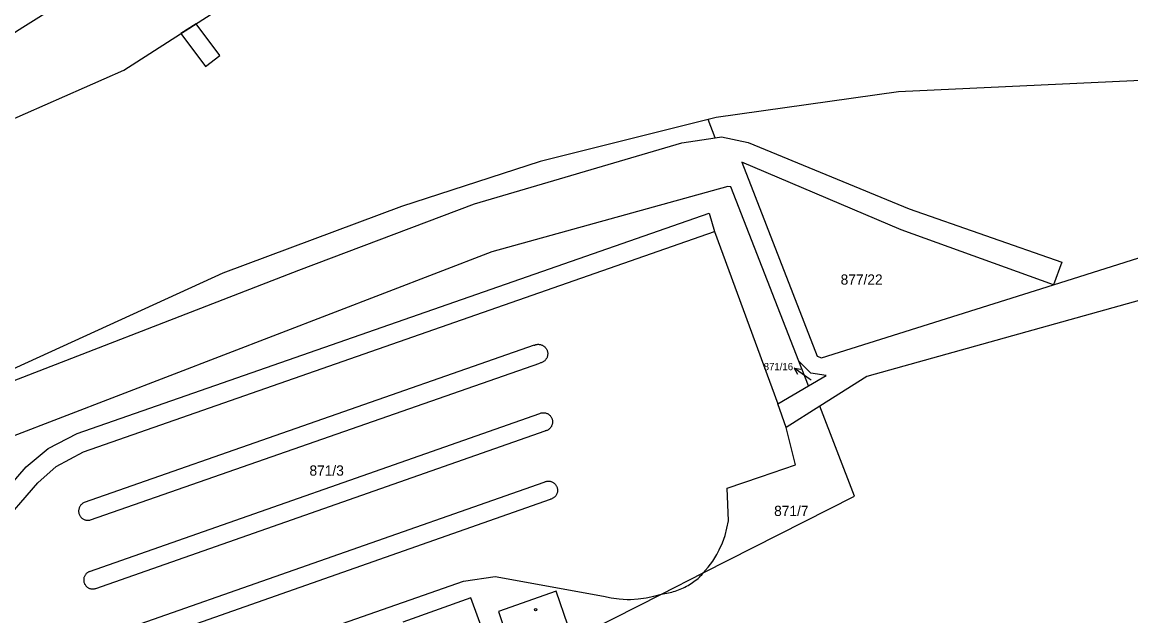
# Model space of a CAD drawing. Extents: x -869103 to -863415, y -1015889 to -1012477.
# Drawn here: x -866715.3 to -866531.9, y -1013598.4 to -1013500.3 of the extents above; entities that cross this region are included whole.
import ezdxf

# ---------------------------------------------------------------- set-up
doc = ezdxf.new("R2010")
doc.units = 0
for name, color, linetype in [('Hranice parcel', 7, 'Continuous'), ('Parcelní čísla', 7, 'Continuous'), ('Pop  PČ popisy', 7, 'Continuous'), ('Vnitřní kresba', 7, 'Continuous'), ('Věcná břemena k části', 7, 'Continuous'), ('Značky budov', 7, 'Continuous')]:
    doc.layers.add(name, color=color, linetype=linetype)

msp = doc.modelspace()

# ---------------------------------------------------------------- linework, layer by layer
at = {"layer": 'Hranice parcel'}
for p, q in [((-866600.64, -1013519.38), (-866601.84, -1013516.35)), ((-866585.22, -1013560.41), (-866586.81, -1013556.33)), ((-866590.29, -1013563.37), (-866585.22, -1013560.41)), ((-866588.9, -1013567.28), (-866590.29, -1013563.37)), ((-866583.33, -1013563.76), (-866588.9, -1013567.28)), ((-866609.53, -1013594.83), (-866602.64, -1013591.34))]:
    msp.add_line(p, q, dxfattribs=at)
for points in [[(-866027.13, -1013410.87), (-866051.29, -1013427.81), (-866095.23, -1013454.71), (-866169.78, -1013486.11), (-866232.42, -1013502.84), (-866288.75, -1013508.78), (-866345.83, -1013510.51), (-866417.43, -1013512.85), (-866474.48, -1013511.3), (-866529.02, -1013509.82), (-866570.34, -1013511.78), (-866600.51, -1013516.02), (-866601.84, -1013516.35)], [(-866657.45, -1013440.08), (-866658.51, -1013441.38), (-866662.56, -1013446.36), (-866663.16, -1013447.15), (-866663.74, -1013448.02), (-866666.15, -1013451.74), (-866667.04, -1013452.94), (-866668.27, -1013454.56), (-866673.25, -1013461.34), (-866679.52, -1013469.85), (-866683.69, -1013475.52), (-866684.54, -1013476.5), (-866686.05, -1013478.05), (-866689.74, -1013481.46), (-866700.23, -1013491.2), (-866701.05, -1013491.89), (-866702.19, -1013492.84), (-866703.42, -1013493.71), (-866715.2, -1013501.13), (-866727.15, -1013508.75)], [(-866743, -1013528.83), (-866731.08, -1013522.52), (-866698.5, -1013508.2), (-866667.44, -1013488.22), (-866644.76, -1013476.44), (-866608.07, -1013462.7), (-866580.83, -1013457.57), (-866531.48, -1013453.36), (-866511.54, -1013454.91)], [(-866601.84, -1013516.35), (-866629.61, -1013523.28), (-866652.53, -1013530.74), (-866682.14, -1013541.74), (-866739.48, -1013567.93)], [(-866600.64, -1013519.38), (-866599.59, -1013519.22), (-866595.18, -1013520.17), (-866568.55, -1013531.13), (-866543.31, -1013539.95), (-866544.66, -1013543.67), (-866468.13, -1013519.52), (-866468.64, -1013517.69), (-866466.79, -1013517.18), (-866466.44, -1013519.03), (-866463.91, -1013518.38), (-866389.79, -1013519.43), (-866389.59, -1013518.41), (-866389.19, -1013516.29), (-866387.72, -1013516.51), (-866387.65, -1013518.93), (-866319.78, -1013529.22), (-866318.51, -1013523.94), (-866238.7, -1013535.12), (-866191.25, -1013542.33), (-866190.57, -1013542.38)], [(-866586.81, -1013556.33), (-866598.07, -1013527.5), (-866598.58, -1013527.43), (-866637.61, -1013538.26), (-866735.31, -1013575.85), (-866736.65, -1013572.31), (-866724.67, -1013568.53), (-866724.94, -1013566.35), (-866726.81, -1013563.41), (-866669.53, -1013541.26), (-866640.45, -1013530.31), (-866606.18, -1013520.2), (-866600.64, -1013519.38)], [(-866583.06, -1013555.77), (-866544.66, -1013543.67), (-866569.87, -1013534.62), (-866596.22, -1013523.38), (-866583.76, -1013555.47), (-866583.06, -1013555.77)], [(-865987.63, -1013605.41), (-866063.57, -1013560.19), (-866119.86, -1013556.2), (-866122.52, -1013557.7), (-866122.52, -1013563.52), (-866131.66, -1013563.34), (-866131.51, -1013556.92), (-866133.13, -1013555.34), (-866191.03, -1013550.61), (-866207.19, -1013548.75), (-866314.5, -1013533.42), (-866315.91, -1013539.8), (-866329.66, -1013538.05), (-866384.1, -1013528.98), (-866392.18, -1013528.26), (-866461.96, -1013527.16), (-866575.54, -1013558.84), (-866583.33, -1013563.76)], [(-866737.48, -1013590.19), (-866731.17, -1013592.88), (-866714.66, -1013573.8), (-866710.99, -1013570.77), (-866706.22, -1013568.29), (-866601.67, -1013531.85), (-866600.77, -1013534.85), (-866590.29, -1013563.37)], [(-866585.22, -1013560.41), (-866582.29, -1013558.71), (-866584.82, -1013558.32), (-866586.81, -1013556.33)], [(-866602.64, -1013591.34), (-866577.62, -1013578.66), (-866583.33, -1013563.76)], [(-866598.47, -1013582.71), (-866598.66, -1013577.35), (-866593.13, -1013575.45), (-866587.34, -1013573.45), (-866588.9, -1013567.28)], [(-866602.64, -1013591.34), (-866601.81, -1013590.39), (-866601.06, -1013589.37), (-866600.39, -1013588.29), (-866599.98, -1013587.52), (-866599.46, -1013586.36), (-866599.03, -1013585.17), (-866598.7, -1013583.95), (-866598.47, -1013582.71)], [(-866681.24, -1013606.3), (-866642.32, -1013592.7), (-866637.06, -1013591.93), (-866619.13, -1013595.21)], [(-866647.6, -1013613.04), (-866641.97, -1013608.15), (-866637.28, -1013606.43), (-866637.77, -1013604.42), (-866639.8, -1013598.96), (-866641.11, -1013595.46), (-866652.33, -1013599.49)], [(-866607.37, -1013698.34), (-866637.18, -1013608.85), (-866609.53, -1013594.83)], [(-866634.61, -1013603.28), (-866625.03, -1013599.96), (-866626.95, -1013594.38), (-866636.49, -1013597.73), (-866634.61, -1013603.28)], [(-866619.13, -1013595.21), (-866617.84, -1013595.48), (-866616.54, -1013595.65), (-866615.23, -1013595.71), (-866614.69, -1013595.71), (-866613.38, -1013595.64), (-866612.08, -1013595.47), (-866610.79, -1013595.2), (-866609.53, -1013594.83)]]:
    msp.add_lwpolyline(points, dxfattribs=at)
at = {"layer": 'Pop  PČ popisy'}
for p, q in [((-866585.11, -1013559.22), (-866587.57, -1013557.5)), ((-866587.57, -1013557.5), (-866586.46, -1013557.66)), ((-866587.57, -1013557.5), (-866587.04, -1013558.48)), ((-866584.79, -1013559.44), (-866585.11, -1013559.22))]:
    msp.add_line(p, q, dxfattribs=at)
at = {"layer": 'Vnitřní kresba'}
for p, q in [((-866705.19, -1013571.32), (-866600.77, -1013534.85)), ((-866630.62, -1013553.69), (-866705.06, -1013579.72)), ((-866704, -1013582.57), (-866629.65, -1013556.64)), ((-866704.17, -1013591.11), (-866629.67, -1013564.95)), ((-866703.12, -1013593.9), (-866628.78, -1013567.86)), ((-866709.68, -1013573.74), (-866705.19, -1013571.32)), ((-866712.75, -1013576.42), (-866709.68, -1013573.74)), ((-866727.98, -1013594.02), (-866712.75, -1013576.42)), ((-866703.2, -1013602.33), (-866628.93, -1013576.31)), ((-866702.58, -1013605.36), (-866627.91, -1013579.16)), ((-866602.85, -1013591.65), (-866602.64, -1013591.34))]:
    msp.add_line(p, q, dxfattribs=at)
for points in [[(-866630.62, -1013553.69), (-866630.52, -1013553.65), (-866630.41, -1013553.61), (-866630.31, -1013553.58), (-866630.2, -1013553.55), (-866630.09, -1013553.54), (-866629.97, -1013553.53), (-866629.86, -1013553.53), (-866629.75, -1013553.54), (-866629.64, -1013553.56), (-866629.53, -1013553.58), (-866629.43, -1013553.61), (-866629.32, -1013553.66), (-866629.22, -1013553.7), (-866629.12, -1013553.76), (-866629.03, -1013553.82), (-866628.94, -1013553.88), (-866628.86, -1013553.96), (-866628.78, -1013554.04), (-866628.71, -1013554.12), (-866628.64, -1013554.21), (-866628.58, -1013554.31), (-866628.53, -1013554.4), (-866628.48, -1013554.5), (-866628.44, -1013554.61), (-866628.41, -1013554.72), (-866628.39, -1013554.83), (-866628.37, -1013554.94), (-866628.37, -1013555.05), (-866628.37, -1013555.16), (-866628.38, -1013555.27), (-866628.39, -1013555.38), (-866628.42, -1013555.49), (-866628.45, -1013555.59), (-866628.48, -1013555.7), (-866628.53, -1013555.8), (-866628.58, -1013555.9), (-866628.65, -1013555.99), (-866628.71, -1013556.08), (-866628.79, -1013556.17), (-866628.86, -1013556.24), (-866628.95, -1013556.32), (-866629.04, -1013556.39), (-866629.13, -1013556.45), (-866629.23, -1013556.5), (-866629.33, -1013556.55), (-866629.43, -1013556.58), (-866629.54, -1013556.62), (-866629.65, -1013556.64)], [(-866629.67, -1013564.95), (-866629.57, -1013564.91), (-866629.46, -1013564.88), (-866629.36, -1013564.86), (-866629.25, -1013564.84), (-866629.14, -1013564.84), (-866629.04, -1013564.84), (-866628.93, -1013564.84), (-866628.82, -1013564.86), (-866628.71, -1013564.88), (-866628.61, -1013564.91), (-866628.51, -1013564.95), (-866628.41, -1013564.99), (-866628.31, -1013565.04), (-866628.22, -1013565.1), (-866628.14, -1013565.17), (-866628.05, -1013565.24), (-866627.98, -1013565.31), (-866627.91, -1013565.39), (-866627.84, -1013565.48), (-866627.78, -1013565.57), (-866627.73, -1013565.67), (-866627.68, -1013565.76), (-866627.64, -1013565.86), (-866627.61, -1013565.97), (-866627.59, -1013566.07), (-866627.57, -1013566.18), (-866627.56, -1013566.29), (-866627.56, -1013566.4), (-866627.57, -1013566.51), (-866627.58, -1013566.61), (-866627.6, -1013566.72), (-866627.63, -1013566.82), (-866627.67, -1013566.93), (-866627.71, -1013567.02), (-866627.76, -1013567.12), (-866627.82, -1013567.21), (-866627.88, -1013567.3), (-866627.95, -1013567.38), (-866628.02, -1013567.46), (-866628.1, -1013567.53), (-866628.19, -1013567.6), (-866628.28, -1013567.66), (-866628.37, -1013567.71), (-866628.47, -1013567.76), (-866628.57, -1013567.8), (-866628.68, -1013567.84), (-866628.78, -1013567.86)], [(-866628.93, -1013576.31), (-866628.83, -1013576.27), (-866628.73, -1013576.23), (-866628.62, -1013576.2), (-866628.52, -1013576.18), (-866628.41, -1013576.17), (-866628.3, -1013576.16), (-866628.19, -1013576.16), (-866628.08, -1013576.17), (-866627.98, -1013576.19), (-866627.87, -1013576.21), (-866627.77, -1013576.24), (-866627.67, -1013576.28), (-866627.57, -1013576.33), (-866627.47, -1013576.38), (-866627.38, -1013576.44), (-866627.3, -1013576.51), (-866627.21, -1013576.58), (-866627.14, -1013576.66), (-866627.07, -1013576.74), (-866627.01, -1013576.83), (-866626.95, -1013576.92), (-866626.9, -1013577.02), (-866626.85, -1013577.12), (-866626.82, -1013577.22), (-866626.79, -1013577.32), (-866626.77, -1013577.43), (-866626.75, -1013577.54), (-866626.75, -1013577.65), (-866626.75, -1013577.76), (-866626.76, -1013577.86), (-866626.77, -1013577.97), (-866626.8, -1013578.08), (-866626.83, -1013578.18), (-866626.87, -1013578.28), (-866626.92, -1013578.38), (-866626.97, -1013578.47), (-866627.03, -1013578.57), (-866627.09, -1013578.65), (-866627.17, -1013578.73), (-866627.24, -1013578.81), (-866627.33, -1013578.88), (-866627.42, -1013578.94), (-866627.51, -1013579), (-866627.6, -1013579.05), (-866627.7, -1013579.09), (-866627.81, -1013579.13), (-866627.91, -1013579.16)], [(-866705.06, -1013579.72), (-866705.16, -1013579.77), (-866705.26, -1013579.82), (-866705.35, -1013579.88), (-866705.43, -1013579.95), (-866705.52, -1013580.02), (-866705.59, -1013580.1), (-866705.66, -1013580.19), (-866705.73, -1013580.28), (-866705.78, -1013580.37), (-866705.83, -1013580.47), (-866705.88, -1013580.57), (-866705.91, -1013580.68), (-866705.94, -1013580.78), (-866705.96, -1013580.89), (-866705.97, -1013581), (-866705.98, -1013581.11), (-866705.97, -1013581.22), (-866705.96, -1013581.33), (-866705.95, -1013581.44), (-866705.92, -1013581.54), (-866705.88, -1013581.65), (-866705.84, -1013581.75), (-866705.79, -1013581.85), (-866705.73, -1013581.94), (-866705.67, -1013582.03), (-866705.6, -1013582.12), (-866705.53, -1013582.2), (-866705.45, -1013582.27), (-866705.36, -1013582.34), (-866705.27, -1013582.4), (-866705.17, -1013582.46), (-866705.08, -1013582.51), (-866704.97, -1013582.55), (-866704.87, -1013582.58), (-866704.76, -1013582.61), (-866704.65, -1013582.63), (-866704.54, -1013582.64), (-866704.43, -1013582.64), (-866704.32, -1013582.63), (-866704.21, -1013582.62), (-866704.11, -1013582.6), (-866704, -1013582.57)], [(-866704.17, -1013591.11), (-866704.27, -1013591.15), (-866704.37, -1013591.2), (-866704.46, -1013591.26), (-866704.55, -1013591.32), (-866704.64, -1013591.39), (-866704.71, -1013591.46), (-866704.79, -1013591.55), (-866704.85, -1013591.63), (-866704.92, -1013591.72), (-866704.97, -1013591.82), (-866705.02, -1013591.91), (-866705.06, -1013592.02), (-866705.09, -1013592.12), (-866705.11, -1013592.23), (-866705.13, -1013592.33), (-866705.14, -1013592.44), (-866705.14, -1013592.55), (-866705.13, -1013592.66), (-866705.11, -1013592.77), (-866705.09, -1013592.88), (-866705.06, -1013592.98), (-866705.02, -1013593.08), (-866704.98, -1013593.18), (-866704.92, -1013593.28), (-866704.86, -1013593.37), (-866704.8, -1013593.45), (-866704.72, -1013593.54), (-866704.65, -1013593.61), (-866704.56, -1013593.68), (-866704.47, -1013593.74), (-866704.38, -1013593.8), (-866704.29, -1013593.85), (-866704.19, -1013593.9), (-866704.08, -1013593.93), (-866703.98, -1013593.96), (-866703.87, -1013593.98), (-866703.76, -1013593.99), (-866703.65, -1013594), (-866703.54, -1013593.99), (-866703.44, -1013593.98), (-866703.33, -1013593.96), (-866703.22, -1013593.94), (-866703.12, -1013593.9)], [(-866609.53, -1013594.83), (-866609.24, -1013594.8), (-866608.96, -1013594.76), (-866608.67, -1013594.71), (-866608.38, -1013594.65), (-866608.1, -1013594.59), (-866607.82, -1013594.52), (-866607.54, -1013594.44), (-866607.26, -1013594.35), (-866606.99, -1013594.26), (-866606.72, -1013594.16), (-866606.45, -1013594.05), (-866606.18, -1013593.94), (-866605.92, -1013593.82), (-866605.66, -1013593.69), (-866605.4, -1013593.55), (-866605.15, -1013593.41), (-866604.9, -1013593.26), (-866604.65, -1013593.11), (-866604.41, -1013592.95), (-866604.17, -1013592.78), (-866603.94, -1013592.6), (-866603.71, -1013592.43), (-866603.49, -1013592.24), (-866603.27, -1013592.05), (-866603.06, -1013591.85), (-866602.85, -1013591.65)]]:
    msp.add_lwpolyline(points, dxfattribs=at)
at = {"layer": 'Věcná břemena k části'}
msp.add_lwpolyline([(-866686.54, -1013500.51), (-866689.07, -1013502.13), (-866684.99, -1013507.57), (-866682.59, -1013505.77)], close=True, dxfattribs=at)
at = {"layer": 'Značky budov'}
msp.add_circle((-866630.36, -1013597.41), 0.175, dxfattribs=at)

# ---------------------------------------------------------------- texts
at = {"layer": 'Parcelní čísla'}
for s, height, p in [('877/22', 1.7, (-866579.9, -1013543.67)), ('871/16', 1.19, (-866592.63, -1013557.81)), ('871/3', 1.7, (-866667.78, -1013575.26)), ('871/7', 1.7, (-866590.9, -1013581.93))]:
    msp.add_text(s, height=height, dxfattribs=at).set_placement(p)

doc.saveas('drawing.dxf')
